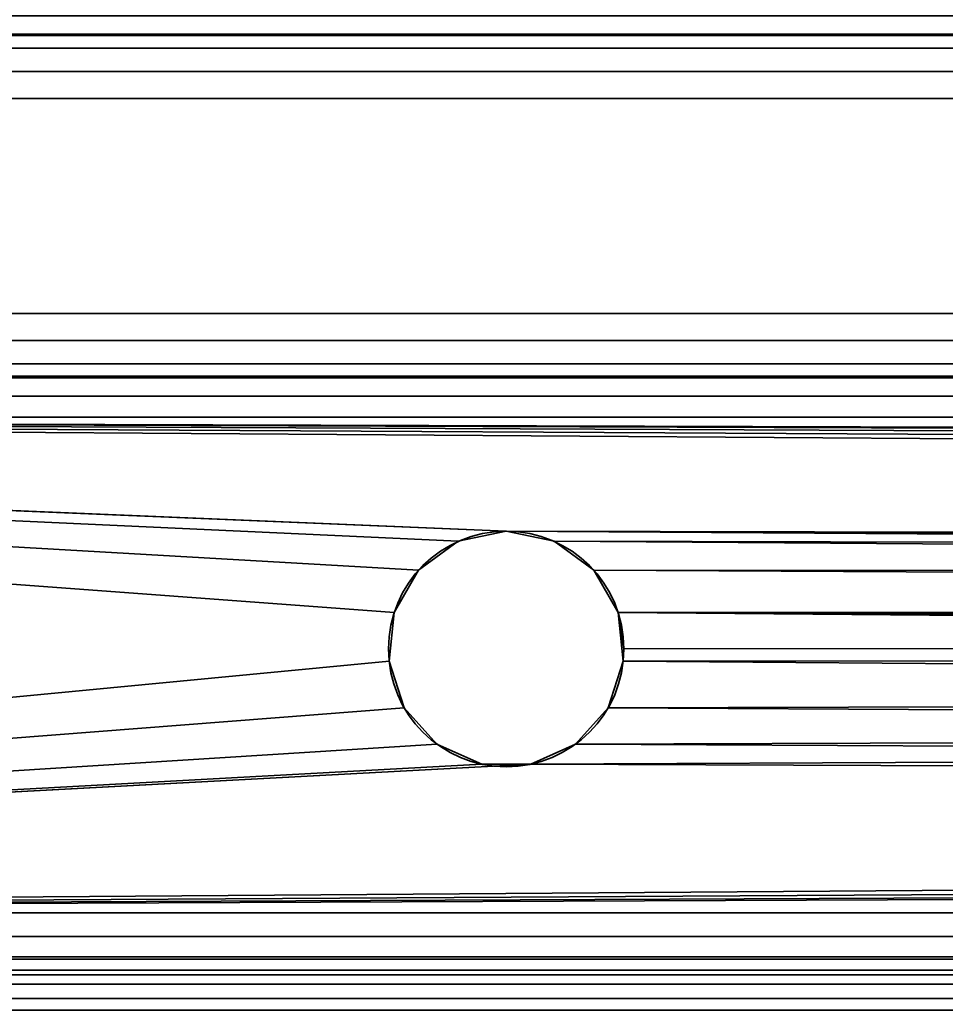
# Model space of a CAD drawing. Header units: millimetres. Extents: x -603 to 3703, y -121 to 193.
# Tile 856 of 1056: x 2565 to 2588, y 20 to 45. Entities that reach past the tile are written whole.
import ezdxf

# ---------------------------------------------------------------- set-up
doc = ezdxf.new("R2010")
doc.units = ezdxf.units.MM
doc.layers.add('151', color=7, linetype='Continuous', true_color=0xffffff)

# ---------------------------------------------------------------- blocks, each defined once
blk = doc.blocks.new('UG_SURFACE_125')
at = {"layer": '151', "color": 252, "linetype": 'Continuous', "lineweight": 35}
for points in [[(3497, 59.629, 6.25), (2503, 59.629, 6.25), (2503, 7.5, 6.25), (3497, 7.5, 6.25)], [(3497, 59.629, 5.25), (3497, 7.5, 5.25), (2503, 7.5, 5.25), (2503, 59.629, 5.25)]]:
    blk.add_3dface(points, dxfattribs=at)
blk = doc.blocks.new('UG_SURFACE_126')
at = {"layer": '151', "color": 252, "linetype": 'Continuous', "lineweight": 35}
for points in [[(2507, 44.418, 5.07), (3493, 44.418, 5.07), (3493, 45.454, 5.25), (2507, 45.454, 5.25)], [(2507, 44.922, 3.658), (3493, 44.922, 3.658), (3493, 44.453, 3.392), (2507, 44.453, 3.392)], [(2507, 44.453, 3.392), (3493, 44.453, 3.392), (3493, 44.1, 2.984), (2507, 44.1, 2.984)], [(2507, 43.502, 4.552), (3493, 43.502, 4.552), (3493, 44.418, 5.07), (2507, 44.418, 5.07)], [(2507, 44.1, 2.984), (3493, 44.1, 2.984), (3493, 37.346, -8.256), (2507, 37.346, -8.256)], [(2507, 42.814, 3.756), (3493, 42.814, 3.756), (3493, 43.502, 4.552), (2507, 43.502, 4.552)], [(2507, 36.06, -7.484), (3493, 36.06, -7.484), (3493, 42.814, 3.756), (2507, 42.814, 3.756)], [(2507, 37.346, -8.256), (3493, 37.346, -8.256), (3493, 36.658, -9.052), (2507, 36.658, -9.052)], [(2507, 36.658, -9.052), (3493, 36.658, -9.052), (3493, 35.743, -9.57), (2507, 35.743, -9.57)], [(2507, 35.708, -7.892), (3493, 35.708, -7.892), (3493, 36.06, -7.484), (2507, 36.06, -7.484)], [(2507, 35.743, -9.57), (3493, 35.743, -9.57), (3493, 34.706, -9.75), (2507, 34.706, -9.75)], [(2507, 35.238, -8.158), (3493, 35.238, -8.158), (3493, 35.708, -7.892), (2507, 35.708, -7.892)], [(2507, 34.706, -8.25), (3493, 34.706, -8.25), (3493, 35.238, -8.158), (2507, 35.238, -8.158)], [(2507, 34.706, -8.25), (3421.78, 31.541, -8.25), (3423, 31.8, -8.25)], [(2507, 34.706, -8.25), (3420.147, 29.727, -8.25), (3420.771, 30.807, -8.25)], [(2507, 34.706, -8.25), (2575.78, 31.541, -8.25), (2577, 31.8, -8.25)], [(3420.771, 30.807, -8.25), (3421.78, 31.541, -8.25), (2507, 34.706, -8.25)], [(3423, 31.8, -8.25), (3493, 34.706, -8.25), (2507, 34.706, -8.25)], [(2577, 31.8, -8.25), (3420.017, 28.486, -8.25), (2507, 34.706, -8.25)], [(3420.017, 28.486, -8.25), (3420.147, 29.727, -8.25), (2507, 34.706, -8.25)], [(2507, 34.706, -8.25), (2574.147, 29.727, -8.25), (2574.77, 30.807, -8.25)], [(2574.77, 30.807, -8.25), (2575.78, 31.541, -8.25), (2507, 34.706, -8.25)], [(2507, 34.706, -8.25), (2507, 22.08, -8.25), (2574.016, 28.486, -8.25), (2574.147, 29.727, -8.25)], [(2507, 34.706, -9.75), (3421.78, 31.541, -9.75), (3420.771, 30.807, -9.75)], [(2507, 34.706, -9.75), (3493, 34.706, -9.75), (3423, 31.8, -9.75)], [(2577, 31.8, -9.75), (2507, 34.706, -9.75), (3420.147, 29.727, -9.75)], [(3423, 31.8, -9.75), (3421.78, 31.541, -9.75), (2507, 34.706, -9.75)], [(3420.771, 30.807, -9.75), (3420.147, 29.727, -9.75), (2507, 34.706, -9.75)], [(2507, 34.706, -9.75), (2575.78, 31.541, -9.75), (2574.77, 30.807, -9.75)], [(2577, 31.8, -9.75), (2575.78, 31.541, -9.75), (2507, 34.706, -9.75)], [(2574.77, 30.807, -9.75), (2574.147, 29.727, -9.75), (2507, 34.706, -9.75)], [(2574.147, 29.727, -9.75), (2574.016, 28.486, -9.75), (2507, 22.08, -9.75), (2507, 34.706, -9.75)], [(2577, 31.8, -9.75), (2577, 31.8, -8.25), (2575.78, 31.541, -8.25), (2575.78, 31.541, -9.75)], [(2578.22, 31.541, -9.75), (2578.22, 31.541, -8.25), (2577, 31.8, -8.25), (2577, 31.8, -9.75)], [(2577, 31.8, -8.25), (3421.237, 26.373, -8.25), (3420.402, 27.3, -8.25)], [(3422.376, 25.866, -8.25), (3421.237, 26.373, -8.25), (2577, 31.8, -8.25), (2578.22, 31.541, -8.25)], [(3420.402, 27.3, -8.25), (3420.017, 28.486, -8.25), (2577, 31.8, -8.25)], [(3420.147, 29.727, -9.75), (2578.22, 31.541, -9.75), (2577, 31.8, -9.75)], [(2575.78, 31.541, -9.75), (2575.78, 31.541, -8.25), (2574.77, 30.807, -8.25), (2574.77, 30.807, -9.75)], [(2579.229, 30.807, -9.75), (2579.229, 30.807, -8.25), (2578.22, 31.541, -8.25), (2578.22, 31.541, -9.75)], [(3422.376, 25.866, -8.25), (2578.22, 31.541, -8.25), (2579.229, 30.807, -8.25)], [(2579.229, 30.807, -9.75), (2578.22, 31.541, -9.75), (3420.147, 29.727, -9.75)], [(2574.77, 30.807, -9.75), (2574.77, 30.807, -8.25), (2574.147, 29.727, -8.25), (2574.147, 29.727, -9.75)], [(2579.853, 29.727, -9.75), (2579.853, 29.727, -8.25), (2579.229, 30.807, -8.25), (2579.229, 30.807, -9.75)], [(2579.229, 30.807, -8.25), (2579.853, 29.727, -8.25), (3422.376, 25.866, -8.25)], [(2579.853, 29.727, -9.75), (2579.229, 30.807, -9.75), (3420.147, 29.727, -9.75)], [(3420.147, 29.727, -9.75), (3420.017, 28.486, -9.75), (2507, 22.08, -9.75), (2577.624, 25.866, -9.75)], [(2574.147, 29.727, -9.75), (2574.147, 29.727, -8.25), (2574.016, 28.486, -8.25), (2574.016, 28.486, -9.75)], [(2577.624, 25.866, -9.75), (2578.763, 26.373, -9.75), (3420.147, 29.727, -9.75)], [(3420.147, 29.727, -9.75), (2578.763, 26.373, -9.75), (2579.598, 27.3, -9.75)], [(3420.147, 29.727, -9.75), (2579.598, 27.3, -9.75), (2579.983, 28.486, -9.75)], [(2579.853, 29.727, -8.25), (2579.853, 29.727, -9.75), (2580, 28.8, -9.75)], [(2580, 28.8, -9.75), (2579.983, 28.486, -8.25), (2579.853, 29.727, -8.25)], [(3422.376, 25.866, -8.25), (2579.853, 29.727, -8.25), (3493, 22.08, -8.25)], [(2579.853, 29.727, -8.25), (2579.983, 28.486, -8.25), (3493, 22.08, -8.25)], [(2580, 28.8, -9.75), (2579.853, 29.727, -9.75), (3420.147, 29.727, -9.75)], [(3420.147, 29.727, -9.75), (2579.983, 28.486, -9.75), (2580, 28.8, -9.75)], [(2580, 28.8, -9.75), (2579.983, 28.486, -9.75), (2579.983, 28.486, -8.25)], [(2574.402, 27.3, -8.25), (2574.016, 28.486, -8.25), (2507, 22.08, -8.25)], [(2507, 22.08, -9.75), (2574.016, 28.486, -9.75), (2574.402, 27.3, -9.75)], [(2507, 22.08, -9.75), (3420.017, 28.486, -9.75), (3420.402, 27.3, -9.75)], [(2574.016, 28.486, -9.75), (2574.016, 28.486, -8.25), (2574.402, 27.3, -8.25), (2574.402, 27.3, -9.75)], [(2579.598, 27.3, -9.75), (2579.598, 27.3, -8.25), (2579.983, 28.486, -8.25), (2579.983, 28.486, -9.75)], [(3493, 22.08, -8.25), (2579.983, 28.486, -8.25), (2579.598, 27.3, -8.25)], [(2507, 22.08, -8.25), (2575.237, 26.373, -8.25), (2574.402, 27.3, -8.25)], [(2574.402, 27.3, -9.75), (2575.237, 26.373, -9.75), (2507, 22.08, -9.75)], [(3420.402, 27.3, -9.75), (3421.237, 26.373, -9.75), (2507, 22.08, -9.75)], [(2574.402, 27.3, -9.75), (2574.402, 27.3, -8.25), (2575.237, 26.373, -8.25), (2575.237, 26.373, -9.75)], [(2578.763, 26.373, -9.75), (2578.763, 26.373, -8.25), (2579.598, 27.3, -8.25), (2579.598, 27.3, -9.75)], [(2579.598, 27.3, -8.25), (2578.763, 26.373, -8.25), (3493, 22.08, -8.25)], [(2576.376, 25.866, -8.25), (2575.237, 26.373, -8.25), (2507, 22.08, -8.25)], [(2507, 22.08, -9.75), (2575.237, 26.373, -9.75), (2576.376, 25.866, -9.75)], [(2507, 22.08, -9.75), (3421.237, 26.373, -9.75), (3422.376, 25.866, -9.75)], [(2575.237, 26.373, -9.75), (2575.237, 26.373, -8.25), (2576.376, 25.866, -8.25), (2576.376, 25.866, -9.75)], [(2577.624, 25.866, -9.75), (2577.624, 25.866, -8.25), (2578.763, 26.373, -8.25), (2578.763, 26.373, -9.75)], [(3493, 22.08, -8.25), (2578.763, 26.373, -8.25), (2577.624, 25.866, -8.25)], [(2507, 22.08, -8.25), (2577.624, 25.866, -8.25), (2576.376, 25.866, -8.25)], [(2577.624, 25.866, -8.25), (2507, 22.08, -8.25), (3493, 22.08, -8.25)], [(2576.376, 25.866, -9.75), (2577.624, 25.866, -9.75), (2507, 22.08, -9.75)], [(3422.376, 25.866, -9.75), (3493, 22.08, -9.75), (2507, 22.08, -9.75)], [(2576.376, 25.866, -9.75), (2576.376, 25.866, -8.25), (2577.624, 25.866, -8.25), (2577.624, 25.866, -9.75)], [(2507, 21.475, -8.13), (3493, 21.475, -8.13), (3493, 22.08, -8.25), (2507, 22.08, -8.25)], [(2507, 22.08, -9.75), (3493, 22.08, -9.75), (3493, 20.901, -9.516), (2507, 20.901, -9.516)], [(2507, 20.963, -7.787), (3493, 20.963, -7.787), (3493, 21.475, -8.13), (2507, 21.475, -8.13)], [(2507, 20.62, -7.275), (3493, 20.62, -7.275), (3493, 20.963, -7.787), (2507, 20.963, -7.787)], [(2507, 20.901, -9.516), (3493, 20.901, -9.516), (3493, 19.902, -8.848), (2507, 19.902, -8.848)], [(2507, 20.5, -6.67), (3493, 20.5, -6.67), (3493, 20.62, -7.275), (2507, 20.62, -7.275)], [(2507, 20.5, 0.67), (3493, 20.5, 0.67), (3493, 20.5, -6.67), (2507, 20.5, -6.67)], [(2507, 20.266, 1.849), (3493, 20.266, 1.849), (3493, 20.5, 0.67), (2507, 20.5, 0.67)], [(2507, 19.598, 2.848), (3493, 19.598, 2.848), (3493, 20.266, 1.849), (2507, 20.266, 1.849)], [(2507, 19.902, -8.848), (3493, 19.902, -8.848), (3493, 19.234, -7.849), (2507, 19.234, -7.849)]]:
    blk.add_3dface(points, dxfattribs=at)
blk = doc.blocks.new('UG_SURFACE_153')
at = {"layer": '151', "color": 252, "linetype": 'Continuous', "lineweight": 35}
for points in [[(2500.5, 7.25, 2008.75), (3499.5, 7.25, 2008.75), (3499.5, 46.92, 2008.75), (2500.5, 46.92, 2008.75)], [(2502, 7.25, 2007.25), (2502, 46.92, 2007.25), (3498, 46.92, 2007.25), (3498, 7.25, 2007.25)]]:
    blk.add_3dface(points, dxfattribs=at)
blk = doc.blocks.new('UG_SURFACE_180')
at = {"layer": '151', "color": 252, "linetype": 'Continuous', "lineweight": 35}
for points in [[(3703, -18, 2212.25), (3703, 174.4, 2212.25), (2297, 174.4, 2212.25), (2297, -18, 2212.25)], [(2447, -18, 2062.25), (2447, 174.4, 2062.25), (3553, 174.4, 2062.25), (3553, -18, 2062.25)]]:
    blk.add_3dface(points, dxfattribs=at)

msp = doc.modelspace()

# ---------------------------------------------------------------- linework, layer by layer
at = {"layer": '151', "color": 252, "linetype": 'Continuous', "lineweight": 35}
for p, q in [((3493, 44.1, 2.984), (2507, 44.1, 2.984)), ((3493, 42.814, 3.756), (2507, 42.814, 3.756)), ((3493, 37.346, -8.256), (2507, 37.346, -8.256)), ((3493, 36.06, -7.484), (2507, 36.06, -7.484)), ((3493, 34.706, -8.25), (2507, 34.706, -8.25)), ((3493, 34.706, -9.75), (2507, 34.706, -9.75)), ((3493, 22.08, -8.25), (2507, 22.08, -8.25)), ((3493, 22.08, -9.75), (2507, 22.08, -9.75)), ((3493, 20.5, -6.67), (2507, 20.5, -6.67)), ((3493, 20.5, 0.67), (2507, 20.5, 0.67))]:
    msp.add_line(p, q, dxfattribs=at)
msp.add_circle((2577, 28.8, -9.75), 3, dxfattribs=at)
at = {"layer": '151', "color": 252, "linetype": 'Continuous', "lineweight": 35, "extrusion": (0, 0, -1)}
msp.add_circle((-2577, 28.8, 8.25), 3, dxfattribs=at)

# ---------------------------------------------------------------- block references
at = {"layer": '151', "color": 252, "linetype": 'Continuous', "lineweight": 35}
for name in ['UG_SURFACE_180', 'UG_SURFACE_125', 'UG_SURFACE_153', 'UG_SURFACE_126']:
    msp.add_blockref(name, (0, 0), dxfattribs=at)

doc.saveas('drawing.dxf')
